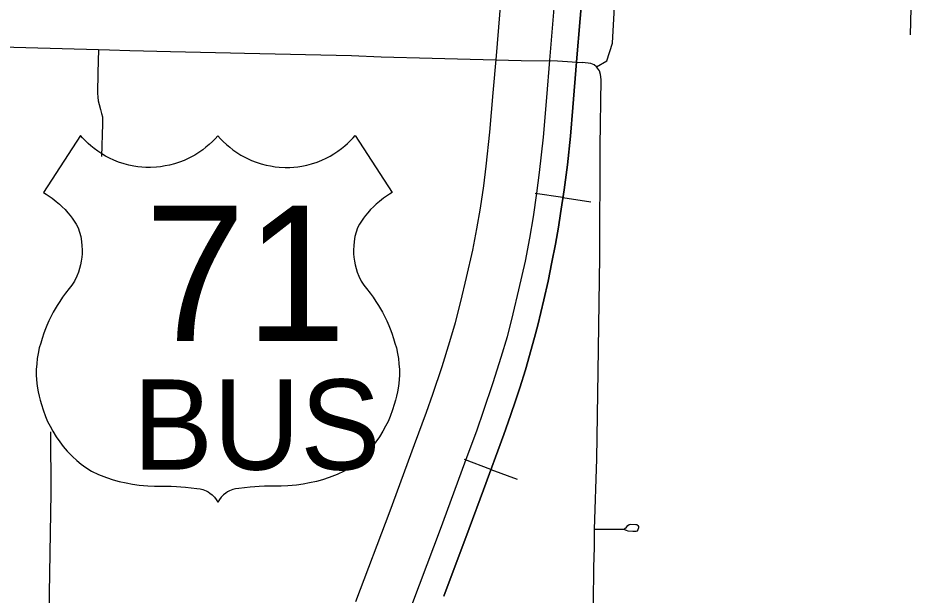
# Model space of a CAD drawing. Extents: x 670147 to 673275, y 705573 to 707613.
# Drawn here: x 671828 to 671911.9, y 706542.3 to 706596.3 of the extents above; entities that cross this region are included whole.
import ezdxf

# ---------------------------------------------------------------- set-up
doc = ezdxf.new("R2010")
doc.units = 0
for name, color, linetype in [('15', 7, 'Continuous'), ('22', 7, 'Continuous'), ('33', 7, 'Continuous'), ('40', 7, 'Continuous')]:
    doc.layers.add(name, color=color, linetype=linetype)

msp = doc.modelspace()

# ---------------------------------------------------------------- linework, layer by layer
at = {"layer": '15'}
for points in [[(671859.636, 706541.684), (671862.854, 706550.179), (671865.146, 706556.39), (671866.28, 706559.43), (671866.85, 706561.108), (671867.73, 706563.7), (671868.441, 706566.03), (671868.997, 706567.815), (671869.48, 706569.804), (671870.004, 706572.028), (671870.604, 706574.597), (671870.979, 706576.61), (671871.313, 706578.523), (671871.623, 706580.633), (671871.861, 706582.466), (671872.202, 706585.656), (671872.524, 706589.326), (671872.812, 706592.805), (671874.088, 706608.185)], [(671879.071, 706607.77), (671877.795, 706592.391), (671877.506, 706588.901), (671877.179, 706585.171), (671876.827, 706581.878), (671876.576, 706579.948), (671876.25, 706577.729), (671875.899, 706575.722), (671875.499, 706573.571), (671874.872, 706570.886), (671874.343, 706568.641), (671873.819, 706566.481), (671873.219, 706564.557), (671872.49, 706562.166), (671871.584, 706559.5), (671870.99, 706557.752), (671869.834, 706554.65), (671867.537, 706548.428), (671864.318, 706539.929)]]:
    msp.add_lwpolyline(points, dxfattribs=at)
at = {"layer": '22'}
for points in [[(671846.723, 706585.318), (671846.46, 706585.023), (671846.209, 706584.765), (671845.923, 706584.497), (671845.614, 706584.233), (671845.316, 706584.001), (671844.955, 706583.748), (671844.567, 706583.506), (671844.126, 706583.264), (671843.566, 706583.004), (671843.136, 706582.837), (671842.65, 706582.68), (671842.206, 706582.564), (671841.796, 706582.48), (671841.364, 706582.413), (671840.966, 706582.372), (671840.422, 706582.347), (671839.98, 706582.352), (671839.595, 706582.376), (671839.228, 706582.415), (671838.857, 706582.471), (671838.39, 706582.565), (671837.958, 706582.678), (671837.431, 706582.85), (671836.986, 706583.025), (671836.582, 706583.211), (671836.21, 706583.406), (671835.868, 706583.606), (671835.485, 706583.858), (671835.134, 706584.116), (671834.832, 706584.362), (671834.576, 706584.589), (671834.316, 706584.841), (671834.061, 706585.11), (671833.854, 706585.347), (671830.392, 706579.993), (671830.639, 706579.846), (671830.934, 706579.653), (671831.213, 706579.455), (671831.585, 706579.166), (671831.882, 706578.91), (671832.145, 706578.664), (671832.413, 706578.391), (671832.688, 706578.086), (671832.885, 706577.849), (671833.079, 706577.598), (671833.276, 706577.323), (671833.467, 706577.033), (671833.645, 706576.693), (671833.779, 706576.276), (671833.882, 706575.862), (671833.958, 706575.42), (671833.999, 706575.01), (671834.013, 706574.613), (671834.003, 706574.243), (671833.979, 706573.945), (671833.93, 706573.581), (671833.862, 706573.237), (671833.766, 706572.867), (671833.662, 706572.541), (671833.519, 706572.175), (671833.294, 706571.703), (671833.063, 706571.333), (671832.785, 706570.999), (671832.446, 706570.563), (671832.171, 706570.182), (671831.914, 706569.8), (671831.679, 706569.426), (671831.481, 706569.091), (671831.307, 706568.777), (671831.112, 706568.402), (671830.903, 706567.966), (671830.715, 706567.539), (671830.585, 706567.221), (671830.432, 706566.814), (671830.263, 706566.315), (671830.13, 706565.901), (671830.004, 706565.448), (671829.888, 706564.922), (671829.81, 706564.455), (671829.755, 706563.967), (671829.723, 706563.435), (671829.72, 706562.935), (671829.743, 706562.445), (671829.803, 706561.87), (671829.892, 706561.327), (671829.981, 706560.914), (671830.076, 706560.553), (671830.194, 706560.145), (671830.353, 706559.636), (671830.582, 706559.02), (671830.779, 706558.566), (671831.007, 706558.099), (671831.258, 706557.641), (671831.584, 706557.115), (671831.921, 706556.632), (671832.247, 706556.212), (671832.617, 706555.781), (671833.096, 706555.284), (671833.502, 706554.908), (671833.92, 706554.558)], [(671846.723, 706585.318), (671846.986, 706585.023), (671847.237, 706584.765), (671847.523, 706584.497), (671847.832, 706584.233), (671848.13, 706584.001), (671848.491, 706583.748), (671848.879, 706583.506), (671849.32, 706583.264), (671849.88, 706583.004), (671850.31, 706582.837), (671850.796, 706582.68), (671851.24, 706582.564), (671851.65, 706582.48), (671852.082, 706582.413), (671852.48, 706582.372), (671853.024, 706582.347), (671853.466, 706582.352), (671853.851, 706582.376), (671854.218, 706582.415), (671854.589, 706582.471), (671855.056, 706582.565), (671855.488, 706582.678), (671856.014, 706582.85), (671856.46, 706583.025), (671856.864, 706583.211), (671857.236, 706583.406), (671857.578, 706583.606), (671857.961, 706583.858), (671858.312, 706584.116), (671858.614, 706584.362), (671858.87, 706584.589), (671859.13, 706584.841), (671859.385, 706585.11), (671859.592, 706585.347), (671863.054, 706579.993), (671862.807, 706579.846), (671862.512, 706579.653), (671862.233, 706579.455), (671861.861, 706579.166), (671861.564, 706578.91), (671861.301, 706578.664), (671861.033, 706578.391), (671860.758, 706578.086), (671860.561, 706577.849), (671860.367, 706577.598), (671860.17, 706577.323), (671859.978, 706577.033), (671859.801, 706576.693), (671859.667, 706576.276), (671859.564, 706575.862), (671859.488, 706575.42), (671859.447, 706575.01), (671859.433, 706574.613), (671859.443, 706574.243), (671859.467, 706573.945), (671859.516, 706573.581), (671859.584, 706573.237), (671859.679, 706572.867), (671859.784, 706572.541), (671859.927, 706572.175), (671860.152, 706571.703), (671860.383, 706571.333), (671860.661, 706570.999), (671860.999, 706570.563), (671861.275, 706570.182), (671861.532, 706569.8), (671861.767, 706569.426), (671861.965, 706569.091), (671862.139, 706568.777), (671862.334, 706568.402), (671862.543, 706567.966), (671862.731, 706567.539), (671862.861, 706567.221), (671863.014, 706566.814), (671863.183, 706566.315), (671863.316, 706565.901), (671863.442, 706565.448), (671863.558, 706564.922), (671863.636, 706564.455), (671863.691, 706563.967), (671863.723, 706563.435), (671863.726, 706562.935), (671863.703, 706562.445), (671863.643, 706561.87), (671863.554, 706561.327), (671863.465, 706560.914), (671863.37, 706560.553), (671863.252, 706560.145), (671863.093, 706559.636), (671862.864, 706559.02), (671862.667, 706558.566), (671862.439, 706558.099), (671862.188, 706557.641), (671861.862, 706557.115), (671861.525, 706556.632), (671861.199, 706556.212), (671860.829, 706555.781), (671860.35, 706555.284), (671859.944, 706554.908), (671859.526, 706554.558)], [(671833.92, 706554.558), (671834.354, 706554.23), (671834.876, 706553.889), (671835.531, 706553.596), (671836.297, 706553.302), (671836.923, 706553.098), (671837.486, 706552.942), (671838.122, 706552.795), (671838.72, 706552.686), (671839.362, 706552.597), (671840.172, 706552.527), (671840.791, 706552.506), (671841.321, 706552.508), (671841.836, 706552.503), (671842.352, 706552.487), (671842.841, 706552.463), (671843.267, 706552.434), (671843.687, 706552.398), (671844.225, 706552.343), (671844.751, 706552.277), (671845.066, 706552.233), (671845.327, 706552.182), (671845.642, 706552.051), (671845.822, 706551.952), (671845.98, 706551.847), (671846.196, 706551.673), (671846.402, 706551.464), (671846.57, 706551.248), (671846.723, 706550.998)], [(671859.526, 706554.558), (671859.092, 706554.23), (671858.57, 706553.889), (671857.915, 706553.596), (671857.149, 706553.302), (671856.523, 706553.098), (671855.96, 706552.942), (671855.324, 706552.795), (671854.726, 706552.686), (671854.084, 706552.597), (671853.274, 706552.527), (671852.655, 706552.506), (671852.125, 706552.508), (671851.61, 706552.503), (671851.094, 706552.487), (671850.605, 706552.463), (671850.179, 706552.434), (671849.759, 706552.398), (671849.221, 706552.343), (671848.695, 706552.277), (671848.38, 706552.233), (671848.119, 706552.182), (671847.804, 706552.051), (671847.623, 706551.952), (671847.466, 706551.847), (671847.25, 706551.673), (671847.044, 706551.464), (671846.875, 706551.248), (671846.723, 706550.998)]]:
    msp.add_lwpolyline(points, dxfattribs=at)
at = {"layer": '33'}
for points in [[(671882.19, 706591.773), (671883.156, 706592.34), (671883.698, 706593.996), (671883.894, 706597.953), (671884.055, 706600.018), (671884.233, 706602.763), (671884.607, 706606.043), (671884.803, 706607.365), (671884.856, 706607.882), (671884.821, 706608.363), (671884.678, 706608.934), (671884.482, 706609.558), (671884.322, 706610.146), (671884.197, 706610.698), (671884.161, 706611.34), (671884.233, 706612.071), (671884.826, 706618.854)], [(671911.935, 706618.242), (671911.897, 706614.98), (671911.795, 706609.905), (671911.664, 706602.097), (671911.636, 706597.242), (671911.562, 706594.749)], [(671803.426, 706594.15), (671805.517, 706594.018), (671809.806, 706593.934), (671820.202, 706593.813), (671820.771, 706593.804), (671835.56, 706593.393), (671836.592, 706593.359), (671838.484, 706593.301), (671842.282, 706593.198), (671847.914, 706593.08), (671849.21, 706593.051), (671859.255, 706592.818), (671862.011, 706592.719), (671866.802, 706592.565), (671875.131, 706592.373), (671878.548, 706592.329)], [(671835.56, 706593.393), (671835.493, 706591.22), (671835.466, 706589.301), (671835.479, 706588.925), (671835.519, 706588.59), (671835.613, 706588.228), (671835.734, 706587.758), (671835.815, 706587.383), (671835.908, 706587.087), (671835.935, 706586.859), (671835.922, 706586.43), (671835.84, 706583.367)], [(671878.548, 706592.329), (671880.858, 706592.186)], [(671881.809, 706539.145), (671881.903, 706541.564), (671881.949, 706544.883), (671882.006, 706546.774), (671882.017, 706548.427), (671882.224, 706555.069), (671882.35, 706563.188), (671882.488, 706573.96), (671882.546, 706584.341), (671882.614, 706590.579), (671882.58, 706591.05), (671882.477, 706591.383), (671882.19, 706591.773), (671881.96, 706591.945), (671881.673, 706592.072), (671881.398, 706592.106), (671880.858, 706592.186)], [(671830.941, 706540.583), (671831.104, 706551.884), (671831.077, 706557.573)], [(671884.755, 706548.438), (671882.017, 706548.427)], [(671884.755, 706548.438), (671884.824, 706548.485), (671884.985, 706548.669), (671885.122, 706548.821), (671885.246, 706548.893), (671885.421, 706548.924), (671885.863, 706548.918), (671885.978, 706548.893), (671886.053, 706548.818), (671886.11, 706548.715), (671886.121, 706548.588), (671886.064, 706548.399), (671885.972, 706548.278), (671885.875, 706548.249), (671885.605, 706548.238), (671885.169, 706548.295), (671884.991, 706548.341), (671884.755, 706548.438)]]:
    msp.add_lwpolyline(points, dxfattribs=at)
at = {"layer": '40'}
for p, q in [((671879.05, 706579.516), (671876.439, 706579.906)), ((671879.05, 706579.516), (671881.661, 706579.126)), ((671872.295, 706554.058), (671869.82, 706554.977)), ((671872.295, 706554.058), (671874.77, 706553.138))]:
    msp.add_line(p, q, dxfattribs=at)
for points in [[(671867.897, 706542.186), (671870.268, 706548.524), (671871.592, 706552.165), (671873.517, 706557.346), (671874.147, 706559.1), (671874.639, 706560.567), (671875.017, 706561.713), (671875.533, 706563.398), (671876.381, 706566.424), (671876.698, 706567.588), (671877.26, 706569.938), (671877.649, 706571.696), (671878.016, 706573.484), (671878.348, 706575.169), (671878.623, 706576.751), (671878.829, 706578.038), (671879.161, 706580.262), (671879.459, 706582.6), (671879.742, 706585.284), (671879.983, 706587.966), (671880.326, 706592.24), (671880.659, 706596.28), (671881.529, 706606.631)], [(671881.529, 706606.631), (671880.659, 706596.28), (671880.326, 706592.24), (671879.983, 706587.966), (671879.742, 706585.284), (671879.459, 706582.6), (671879.161, 706580.262), (671878.829, 706578.038), (671878.623, 706576.751), (671878.348, 706575.169), (671878.016, 706573.484), (671877.649, 706571.696), (671877.26, 706569.938), (671876.698, 706567.588), (671876.381, 706566.424), (671875.533, 706563.398), (671875.017, 706561.713), (671874.639, 706560.567), (671874.147, 706559.1), (671873.517, 706557.346), (671871.592, 706552.165), (671870.268, 706548.524), (671867.897, 706542.186)], [(671881.529, 706606.631), (671880.659, 706596.28), (671880.326, 706592.24), (671879.983, 706587.966), (671879.742, 706585.284)]]:
    msp.add_lwpolyline(points, dxfattribs=at)

# ---------------------------------------------------------------- texts
at = {"layer": '22'}
for s, height, p in [('71', 12.672, (671839.89, 706566.079)), ('BUS', 8.448, (671838.741, 706554.042))]:
    msp.add_text(s, height=height, dxfattribs=at).set_placement(p)

doc.saveas('drawing.dxf')
